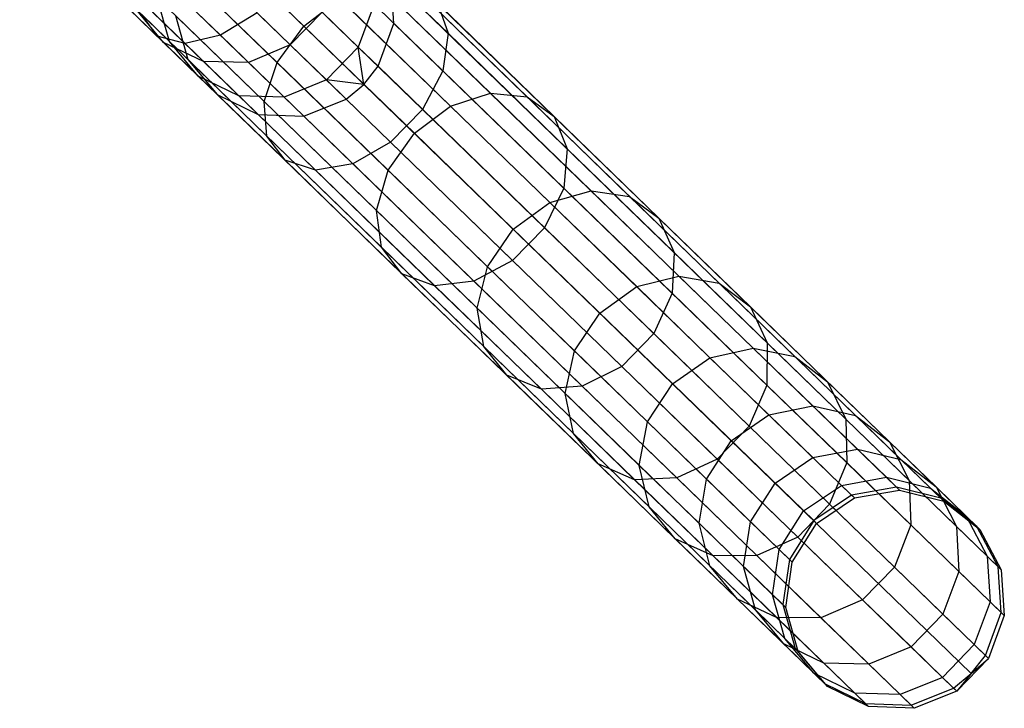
# Model space of a CAD drawing. Extents: x -189 to 189, y -189 to 189.
# Tile 342 of 591: x 127 to 136, y -132 to -126. Entities that reach past the tile are written whole.
import ezdxf

# ---------------------------------------------------------------- set-up
doc = ezdxf.new("R2010")
doc.units = 0
doc.header["$LTSCALE"] = 25.4
doc.layers.get('0').update_dxf_attribs({"linetype": 'CONTINUOUS'})

# ---------------------------------------------------------------- blocks, each defined once
blk = doc.blocks.new('CAMELEON-KENAI-C-12244_STL')
at = {"color": 0}
for p, q in [((127.3693, -124.8604, -11.9804), (128.6195, -126.0728, -13.0818)), ((127.3693, -124.8604, -11.9804), (128.6195, -126.0728, -13.0818)), ((127.9005, -124.809, -11.3664), (129.1946, -126.0638, -12.5065)), ((127.9005, -124.809, -11.3664), (129.1946, -126.0638, -12.5065)), ((134.9339, -130.2437, -30.8314), (129.4118, -124.8891, -140.8314)), ((134.9339, -130.2437, -30.8314), (129.4118, -124.8891, -140.8314)), ((135.3431, -130.172, -30.8485), (129.821, -124.8173, -140.8484)), ((135.3431, -130.172, -30.8485), (129.821, -124.8173, -140.8484)), ((127.598, -124.9032, -11.6357), (128.8728, -126.1394, -12.7588)), ((127.598, -124.9032, -11.6357), (128.8728, -126.1394, -12.7588)), ((129.953, -125.9805, -15.1878), (128.8542, -124.915, -13.9838)), ((129.953, -125.9805, -15.1878), (128.8542, -124.915, -13.9838)), ((130.0786, -124.8959, -12.7588), (131.2642, -126.0456, -14.0578)), ((130.0786, -124.8959, -12.7588), (131.2642, -126.0456, -14.0578)), ((135.7458, -130.2728, -30.8736), (130.2236, -124.9181, -140.8736)), ((135.7458, -130.2728, -30.8736), (130.2236, -124.9181, -140.8736)), ((134.5889, -130.4757, -30.8254), (129.0667, -125.1211, -140.8254)), ((134.5889, -130.4757, -30.8254), (129.0667, -125.1211, -140.8254)), ((128.6069, -125.2417, -13.9132), (129.7107, -126.3121, -15.1226)), ((128.6069, -125.2417, -13.9132), (129.7107, -126.3121, -15.1226)), ((130.0129, -125.2198, -12.5065), (131.2164, -126.3868, -13.8251)), ((130.0129, -125.2198, -12.5065), (131.2164, -126.3868, -13.8251)), ((136.0722, -130.5287, -30.9024), (130.55, -125.1741, -140.9024)), ((136.0722, -130.5287, -30.9024), (130.55, -125.1741, -140.9024)), ((134.3676, -130.8277, -30.8314), (128.8455, -125.4731, -140.8314)), ((134.3676, -130.8277, -30.8314), (128.8455, -125.4731, -140.8314)), ((128.474, -125.5815, -13.7136), (129.5919, -126.6655, -14.9385)), ((128.474, -125.5815, -13.7136), (129.5919, -126.6655, -14.9385)), ((129.8185, -125.5605, -12.3684), (131.0318, -126.737, -13.6976)), ((129.8185, -125.5605, -12.3684), (131.0318, -126.737, -13.6976)), ((130.6266, -125.5985, -14.9385), (131.6487, -126.5896, -16.3164)), ((130.6266, -125.5985, -14.9385), (131.6487, -126.5896, -16.3164)), ((136.266, -130.8956, -30.93), (130.7438, -125.541, -140.93)), ((130.7714, -125.9553, -140.9516), (130.7438, -125.541, -140.93)), ((136.266, -130.8956, -30.93), (130.7438, -125.541, -140.93)), ((130.7714, -125.9553, -140.9516), (130.7438, -125.541, -140.93)), ((128.6779, -126.1293, -144.8614), (128.2238, -125.689, -146.7703)), ((128.6779, -126.1293, -144.8614), (128.2238, -125.689, -146.7703)), ((129.8299, -126.1507, -145.0944), (129.3561, -125.6913, -147.0862)), ((129.8299, -126.1507, -145.0944), (129.3561, -125.6913, -147.0862)), ((130.9414, -125.6141, -14.6672), (131.9825, -126.6237, -16.0708)), ((130.9414, -125.6141, -14.6672), (131.9825, -126.6237, -16.0708)), ((128.7304, -126.1198, -142.829), (128.6204, -125.7234, -142.7681)), ((128.7304, -126.1198, -142.829), (128.6204, -125.7234, -142.7681)), ((129.953, -125.9805, -15.1878), (130.277, -125.7281, -15.1226)), ((129.953, -125.9805, -15.1878), (130.277, -125.7281, -15.1226)), ((130.277, -125.7281, -15.1226), (131.2862, -126.7067, -16.4831)), ((130.277, -125.7281, -15.1226), (131.2862, -126.7067, -16.4831)), ((130.5928, -125.7821, -143.018), (130.448, -126.1709, -143.0466)), ((130.5928, -125.7821, -143.018), (130.448, -126.1709, -143.0466)), ((130.7714, -125.9553, -140.9516), (130.5928, -125.7821, -143.018)), ((130.7714, -125.9553, -140.9516), (130.5928, -125.7821, -143.018)), ((131.1669, -125.7722, -14.3557), (132.2299, -126.803, -15.7887)), ((131.1669, -125.7722, -14.3557), (132.2299, -126.803, -15.7887)), ((131.1669, -125.7722, -14.3557), (131.2642, -126.0456, -14.0578)), ((131.1669, -125.7722, -14.3557), (131.2642, -126.0456, -14.0578)), ((128.6779, -126.1293, -144.8614), (128.422, -125.8207, -144.7511)), ((128.7304, -126.1198, -142.829), (128.422, -125.8207, -144.7511)), ((128.6779, -126.1293, -144.8614), (128.422, -125.8207, -144.7511)), ((128.7304, -126.1198, -142.829), (128.422, -125.8207, -144.7511)), ((129.041, -126.3024, -144.9669), (128.5779, -125.8534, -146.9133)), ((129.041, -126.3024, -144.9669), (128.5779, -125.8534, -146.9133)), ((129.4485, -126.31, -145.0493), (128.9784, -125.8542, -147.0251)), ((129.4485, -126.31, -145.0493), (128.9784, -125.8542, -147.0251)), ((129.5291, -125.859, -12.3684), (129.1946, -126.0638, -12.5065)), ((129.5291, -125.859, -12.3684), (129.1946, -126.0638, -12.5065)), ((129.5291, -125.859, -12.3684), (130.7423, -127.0355, -13.6976)), ((129.5291, -125.859, -12.3684), (130.7423, -127.0355, -13.6976)), ((130.1194, -125.8522, -145.0944), (129.8299, -126.1507, -145.0944)), ((130.1194, -125.8522, -145.0944), (129.8299, -126.1507, -145.0944)), ((130.448, -126.1709, -143.0466), (130.1194, -125.8522, -145.0944)), ((130.448, -126.1709, -143.0466), (130.1194, -125.8522, -145.0944)), ((128.6195, -126.0728, -13.0818), (128.4784, -125.8754, -13.4195)), ((128.4784, -125.8754, -13.4195), (129.6172, -126.9797, -14.6672)), ((128.4784, -125.8754, -13.4195), (129.6172, -126.9797, -14.6672)), ((128.6195, -126.0728, -13.0818), (128.4784, -125.8754, -13.4195)), ((134.3085, -131.239, -30.8485), (128.7863, -125.8844, -140.8484)), ((128.7863, -125.8844, -140.8484), (128.8995, -126.2837, -140.8736)), ((134.3085, -131.239, -30.8485), (128.7863, -125.8844, -140.8484)), ((128.7863, -125.8844, -140.8484), (128.8995, -126.2837, -140.8736)), ((130.6281, -126.3455, -140.9634), (130.7714, -125.9553, -140.9516)), ((130.6281, -126.3455, -140.9634), (130.7714, -125.9553, -140.9516)), ((136.2936, -131.31, -30.9516), (130.7714, -125.9553, -140.9516)), ((136.2936, -131.31, -30.9516), (130.7714, -125.9553, -140.9516)), ((129.7107, -126.3121, -15.1226), (129.953, -125.9805, -15.1878)), ((129.7107, -126.3121, -15.1226), (129.953, -125.9805, -15.1878)), ((130.9576, -126.9547, -16.542), (129.953, -125.9805, -15.1878)), ((130.9576, -126.9547, -16.542), (129.953, -125.9805, -15.1878)), ((131.2642, -126.0456, -14.0578), (131.2164, -126.3868, -13.8251)), ((131.2642, -126.0456, -14.0578), (131.2164, -126.3868, -13.8251)), ((131.2642, -126.0456, -14.0578), (132.3481, -127.0966, -15.519)), ((131.2642, -126.0456, -14.0578), (132.3481, -127.0966, -15.519)), ((128.8728, -126.1394, -12.7588), (128.6195, -126.0728, -13.0818)), ((128.6195, -126.0728, -13.0818), (129.7822, -127.2002, -14.3557)), ((128.6195, -126.0728, -13.0818), (129.7822, -127.2002, -14.3557)), ((128.8728, -126.1394, -12.7588), (128.6195, -126.0728, -13.0818)), ((129.041, -126.3024, -144.9669), (128.6779, -126.1293, -144.8614)), ((128.9928, -126.4347, -142.8989), (128.6779, -126.1293, -144.8614)), ((129.041, -126.3024, -144.9669), (128.6779, -126.1293, -144.8614)), ((128.9928, -126.4347, -142.8989), (128.6779, -126.1293, -144.8614)), ((128.9928, -126.4347, -142.8989), (128.7304, -126.1198, -142.829)), ((128.8995, -126.2837, -140.8736), (128.7304, -126.1198, -142.829)), ((128.9928, -126.4347, -142.8989), (128.7304, -126.1198, -142.829)), ((128.8995, -126.2837, -140.8736), (128.7304, -126.1198, -142.829)), ((129.1946, -126.0638, -12.5065), (128.8728, -126.1394, -12.7588)), ((129.1946, -126.0638, -12.5065), (128.8728, -126.1394, -12.7588)), ((128.8728, -126.1394, -12.7588), (130.0584, -127.289, -14.0578)), ((128.8728, -126.1394, -12.7588), (130.0584, -127.289, -14.0578)), ((129.1946, -126.0638, -12.5065), (130.398, -127.2308, -13.8251)), ((129.1946, -126.0638, -12.5065), (130.398, -127.2308, -13.8251)), ((129.8299, -126.1507, -145.0944), (129.4485, -126.31, -145.0493)), ((129.8299, -126.1507, -145.0944), (129.4485, -126.31, -145.0493)), ((130.1585, -126.4694, -143.0466), (129.8299, -126.1507, -145.0944)), ((130.1585, -126.4694, -143.0466), (129.8299, -126.1507, -145.0944)), ((130.448, -126.1709, -143.0466), (130.1585, -126.4694, -143.0466)), ((130.448, -126.1709, -143.0466), (130.1585, -126.4694, -143.0466)), ((130.6281, -126.3455, -140.9634), (130.448, -126.1709, -143.0466)), ((130.6281, -126.3455, -140.9634), (130.448, -126.1709, -143.0466)), ((130.499, -126.5099, -140.9649), (130.448, -126.1709, -143.0466)), ((130.499, -126.5099, -140.9649), (130.448, -126.1709, -143.0466)), ((134.4216, -131.6383, -30.8736), (128.8995, -126.2837, -140.8736)), ((128.8995, -126.2837, -140.8736), (129.1654, -126.6021, -140.9024)), ((134.4216, -131.6383, -30.8736), (128.8995, -126.2837, -140.8736)), ((128.8995, -126.2837, -140.8736), (129.1654, -126.6021, -140.9024)), ((129.4485, -126.31, -145.0493), (129.041, -126.3024, -144.9669)), ((129.3621, -126.6138, -142.9658), (129.041, -126.3024, -144.9669)), ((129.4485, -126.31, -145.0493), (129.041, -126.3024, -144.9669)), ((129.3621, -126.6138, -142.9658), (129.041, -126.3024, -144.9669)), ((129.7744, -126.6261, -143.018), (129.4485, -126.31, -145.0493)), ((129.7744, -126.6261, -143.018), (129.4485, -126.31, -145.0493)), ((129.5919, -126.6655, -14.9385), (129.7107, -126.3121, -15.1226)), ((129.5919, -126.6655, -14.9385), (129.7107, -126.3121, -15.1226)), ((129.7107, -126.3121, -15.1226), (130.7199, -127.2907, -16.4831)), ((129.7107, -126.3121, -15.1226), (130.7199, -127.2907, -16.4831)), ((130.499, -126.5099, -140.9649), (130.6281, -126.3455, -140.9634)), ((130.499, -126.5099, -140.9649), (130.6281, -126.3455, -140.9634)), ((136.1503, -131.7001, -30.9634), (130.6281, -126.3455, -140.9634)), ((136.1503, -131.7001, -30.9634), (130.6281, -126.3455, -140.9634)), ((131.2164, -126.3868, -13.8251), (131.0318, -126.737, -13.6976)), ((131.2164, -126.3868, -13.8251), (131.0318, -126.737, -13.6976)), ((131.2164, -126.3868, -13.8251), (132.3167, -127.4537, -15.3083)), ((131.2164, -126.3868, -13.8251), (132.3167, -127.4537, -15.3083)), ((129.3621, -126.6138, -142.9658), (128.9928, -126.4347, -142.8989)), ((129.1654, -126.6021, -140.9024), (128.9928, -126.4347, -142.8989)), ((129.3621, -126.6138, -142.9658), (128.9928, -126.4347, -142.8989)), ((129.1654, -126.6021, -140.9024), (128.9928, -126.4347, -142.8989)), ((130.1585, -126.4694, -143.0466), (129.7744, -126.6261, -143.018)), ((130.1585, -126.4694, -143.0466), (129.7744, -126.6261, -143.018)), ((130.499, -126.5099, -140.9649), (130.1585, -126.4694, -143.0466)), ((130.499, -126.5099, -140.9649), (130.1585, -126.4694, -143.0466)), ((130.3386, -126.644, -140.9634), (130.1585, -126.4694, -143.0466)), ((130.3386, -126.644, -140.9634), (130.1585, -126.4694, -143.0466)), ((130.3386, -126.644, -140.9634), (130.499, -126.5099, -140.9649)), ((130.3386, -126.644, -140.9634), (130.499, -126.5099, -140.9649)), ((136.0212, -131.8646, -30.9649), (130.499, -126.5099, -140.9649)), ((136.0212, -131.8646, -30.9649), (130.499, -126.5099, -140.9649)), ((131.2862, -126.7067, -16.4831), (131.6487, -126.5896, -16.3164)), ((131.2862, -126.7067, -16.4831), (131.6487, -126.5896, -16.3164)), ((131.6487, -126.5896, -16.3164), (132.5642, -127.4773, -17.8327)), ((131.6487, -126.5896, -16.3164), (132.5642, -127.4773, -17.8327)), ((131.6487, -126.5896, -16.3164), (131.9825, -126.6237, -16.0708)), ((131.6487, -126.5896, -16.3164), (131.9825, -126.6237, -16.0708)), ((134.6875, -131.9567, -30.9024), (129.1654, -126.6021, -140.9024)), ((129.1654, -126.6021, -140.9024), (129.5381, -126.7845, -140.93)), ((134.6875, -131.9567, -30.9024), (129.1654, -126.6021, -140.9024)), ((129.1654, -126.6021, -140.9024), (129.5381, -126.7845, -140.93)), ((129.7744, -126.6261, -143.018), (129.3621, -126.6138, -142.9658)), ((129.5381, -126.7845, -140.93), (129.3621, -126.6138, -142.9658)), ((129.7744, -126.6261, -143.018), (129.3621, -126.6138, -142.9658)), ((129.5381, -126.7845, -140.93), (129.3621, -126.6138, -142.9658)), ((129.6172, -126.9797, -14.6672), (129.5919, -126.6655, -14.9385)), ((129.5919, -126.6655, -14.9385), (130.614, -127.6566, -16.3164)), ((129.5919, -126.6655, -14.9385), (130.614, -127.6566, -16.3164)), ((129.6172, -126.9797, -14.6672), (129.5919, -126.6655, -14.9385)), ((129.9531, -126.7993, -140.9516), (129.7744, -126.6261, -143.018)), ((129.9531, -126.7993, -140.9516), (129.7744, -126.6261, -143.018)), ((129.9531, -126.7993, -140.9516), (130.3386, -126.644, -140.9634)), ((129.9531, -126.7993, -140.9516), (130.3386, -126.644, -140.9634)), ((135.8608, -131.9987, -30.9634), (130.3386, -126.644, -140.9634)), ((135.8608, -131.9987, -30.9634), (130.3386, -126.644, -140.9634)), ((131.9825, -126.6237, -16.0708), (132.915, -127.5279, -17.6154)), ((131.9825, -126.6237, -16.0708), (132.915, -127.5279, -17.6154)), ((131.9825, -126.6237, -16.0708), (132.2299, -126.803, -15.7887)), ((131.9825, -126.6237, -16.0708), (132.2299, -126.803, -15.7887)), ((131.0318, -126.737, -13.6976), (130.7423, -127.0355, -13.6976)), ((131.0318, -126.737, -13.6976), (130.7423, -127.0355, -13.6976)), ((130.9576, -126.9547, -16.542), (131.2862, -126.7067, -16.4831)), ((130.9576, -126.9547, -16.542), (131.2862, -126.7067, -16.4831)), ((131.0318, -126.737, -13.6976), (132.141, -127.8125, -15.1929)), ((131.0318, -126.737, -13.6976), (132.141, -127.8125, -15.1929)), ((131.2862, -126.7067, -16.4831), (132.1901, -127.5832, -17.9803)), ((131.2862, -126.7067, -16.4831), (132.1901, -127.5832, -17.9803)), ((135.0602, -132.1391, -30.93), (129.5381, -126.7845, -140.93)), ((129.5381, -126.7845, -140.93), (129.9531, -126.7993, -140.9516)), ((135.0602, -132.1391, -30.93), (129.5381, -126.7845, -140.93)), ((129.5381, -126.7845, -140.93), (129.9531, -126.7993, -140.9516)), ((135.4752, -132.1539, -30.9516), (129.9531, -126.7993, -140.9516)), ((135.4752, -132.1539, -30.9516), (129.9531, -126.7993, -140.9516)), ((132.2299, -126.803, -15.7887), (133.182, -127.7262, -17.3658)), ((132.2299, -126.803, -15.7887), (133.182, -127.7262, -17.3658)), ((132.2299, -126.803, -15.7887), (132.3481, -127.0966, -15.519)), ((132.2299, -126.803, -15.7887), (132.3481, -127.0966, -15.519)), ((129.7822, -127.2002, -14.3557), (129.6172, -126.9797, -14.6672)), ((129.6172, -126.9797, -14.6672), (130.6584, -127.9892, -16.0708)), ((129.6172, -126.9797, -14.6672), (130.6584, -127.9892, -16.0708)), ((129.7822, -127.2002, -14.3557), (129.6172, -126.9797, -14.6672)), ((130.7423, -127.0355, -13.6976), (130.398, -127.2308, -13.8251)), ((130.7423, -127.0355, -13.6976), (130.398, -127.2308, -13.8251)), ((130.7199, -127.2907, -16.4831), (130.9576, -126.9547, -16.542)), ((130.7199, -127.2907, -16.4831), (130.9576, -126.9547, -16.542)), ((130.7423, -127.0355, -13.6976), (131.8515, -128.111, -15.1929)), ((130.7423, -127.0355, -13.6976), (131.8515, -128.111, -15.1929)), ((131.8575, -127.8272, -18.0324), (130.9576, -126.9547, -16.542)), ((131.8575, -127.8272, -18.0324), (130.9576, -126.9547, -16.542)), ((132.3481, -127.0966, -15.519), (132.3167, -127.4537, -15.3083)), ((132.3481, -127.0966, -15.519), (132.3167, -127.4537, -15.3083)), ((132.3481, -127.0966, -15.519), (133.3189, -128.038, -17.1271)), ((132.3481, -127.0966, -15.519), (133.3189, -128.038, -17.1271)), ((130.0584, -127.289, -14.0578), (129.7822, -127.2002, -14.3557)), ((129.7822, -127.2002, -14.3557), (130.8453, -128.231, -15.7887)), ((129.7822, -127.2002, -14.3557), (130.8453, -128.231, -15.7887)), ((130.0584, -127.289, -14.0578), (129.7822, -127.2002, -14.3557)), ((130.398, -127.2308, -13.8251), (130.0584, -127.289, -14.0578)), ((130.398, -127.2308, -13.8251), (130.0584, -127.289, -14.0578)), ((130.0584, -127.289, -14.0578), (131.1423, -128.3401, -15.519)), ((130.0584, -127.289, -14.0578), (131.1423, -128.3401, -15.519)), ((130.398, -127.2308, -13.8251), (131.4983, -128.2976, -15.3083)), ((130.398, -127.2308, -13.8251), (131.4983, -128.2976, -15.3083)), ((130.614, -127.6566, -16.3164), (130.7199, -127.2907, -16.4831)), ((130.614, -127.6566, -16.3164), (130.7199, -127.2907, -16.4831)), ((130.7199, -127.2907, -16.4831), (131.6238, -128.1672, -17.9803)), ((130.7199, -127.2907, -16.4831), (131.6238, -128.1672, -17.9803)), ((132.3167, -127.4537, -15.3083), (132.141, -127.8125, -15.1929)), ((132.3167, -127.4537, -15.3083), (132.141, -127.8125, -15.1929)), ((132.1901, -127.5832, -17.9803), (132.5642, -127.4773, -17.8327)), ((132.1901, -127.5832, -17.9803), (132.5642, -127.4773, -17.8327)), ((132.3167, -127.4537, -15.3083), (133.3021, -128.4093, -16.9406)), ((132.3167, -127.4537, -15.3083), (133.3021, -128.4093, -16.9406)), ((132.5642, -127.4773, -17.8327), (133.3634, -128.2523, -19.4717)), ((132.5642, -127.4773, -17.8327), (133.3634, -128.2523, -19.4717)), ((132.5642, -127.4773, -17.8327), (132.915, -127.5279, -17.6154)), ((132.5642, -127.4773, -17.8327), (132.915, -127.5279, -17.6154)), ((132.915, -127.5279, -17.6154), (133.7292, -128.3174, -19.2848)), ((132.915, -127.5279, -17.6154), (133.7292, -128.3174, -19.2848)), ((132.915, -127.5279, -17.6154), (133.182, -127.7262, -17.3658)), ((132.915, -127.5279, -17.6154), (133.182, -127.7262, -17.3658)), ((130.6584, -127.9892, -16.0708), (130.614, -127.6566, -16.3164)), ((130.614, -127.6566, -16.3164), (131.5295, -128.5443, -17.8327)), ((130.614, -127.6566, -16.3164), (131.5295, -128.5443, -17.8327)), ((130.6584, -127.9892, -16.0708), (130.614, -127.6566, -16.3164)), ((131.8575, -127.8272, -18.0324), (132.1901, -127.5832, -17.9803)), ((131.8575, -127.8272, -18.0324), (132.1901, -127.5832, -17.9803)), ((132.1901, -127.5832, -17.9803), (132.9792, -128.3484, -19.5985)), ((132.1901, -127.5832, -17.9803), (132.9792, -128.3484, -19.5985)), ((133.182, -127.7262, -17.3658), (134.0132, -128.5323, -19.0703)), ((133.182, -127.7262, -17.3658), (134.0132, -128.5323, -19.0703)), ((133.182, -127.7262, -17.3658), (133.3189, -128.038, -17.1271)), ((133.182, -127.7262, -17.3658), (133.3189, -128.038, -17.1271)), ((131.6238, -128.1672, -17.9803), (131.8575, -127.8272, -18.0324)), ((131.6238, -128.1672, -17.9803), (131.8575, -127.8272, -18.0324)), ((132.141, -127.8125, -15.1929), (131.8515, -128.111, -15.1929)), ((132.141, -127.8125, -15.1929), (131.8515, -128.111, -15.1929)), ((132.643, -128.5889, -19.6433), (131.8575, -127.8272, -18.0324)), ((132.643, -128.5889, -19.6433), (131.8575, -127.8272, -18.0324)), ((132.141, -127.8125, -15.1929), (133.1345, -128.7759, -16.8385)), ((132.141, -127.8125, -15.1929), (133.1345, -128.7759, -16.8385)), ((130.8453, -128.231, -15.7887), (130.6584, -127.9892, -16.0708)), ((130.6584, -127.9892, -16.0708), (131.5909, -128.8935, -17.6154)), ((130.6584, -127.9892, -16.0708), (131.5909, -128.8935, -17.6154)), ((130.8453, -128.231, -15.7887), (130.6584, -127.9892, -16.0708)), ((131.8515, -128.111, -15.1929), (131.4983, -128.2976, -15.3083)), ((131.8515, -128.111, -15.1929), (131.4983, -128.2976, -15.3083)), ((131.8515, -128.111, -15.1929), (132.845, -129.0744, -16.8385)), ((131.8515, -128.111, -15.1929), (132.845, -129.0744, -16.8385)), ((133.3189, -128.038, -17.1271), (133.3021, -128.4093, -16.9406)), ((133.3189, -128.038, -17.1271), (133.3021, -128.4093, -16.9406)), ((133.3189, -128.038, -17.1271), (134.1665, -128.8599, -18.8651)), ((133.3189, -128.038, -17.1271), (134.1665, -128.8599, -18.8651)), ((131.5295, -128.5443, -17.8327), (131.6238, -128.1672, -17.9803)), ((131.5295, -128.5443, -17.8327), (131.6238, -128.1672, -17.9803)), ((131.6238, -128.1672, -17.9803), (132.4129, -128.9324, -19.5985)), ((131.6238, -128.1672, -17.9803), (132.4129, -128.9324, -19.5985)), ((131.1423, -128.3401, -15.519), (130.8453, -128.231, -15.7887)), ((130.8453, -128.231, -15.7887), (131.7974, -129.1542, -17.3658)), ((130.8453, -128.231, -15.7887), (131.7974, -129.1542, -17.3658)), ((131.1423, -128.3401, -15.519), (130.8453, -128.231, -15.7887)), ((132.9792, -128.3484, -19.5985), (133.3634, -128.2523, -19.4717)), ((132.9792, -128.3484, -19.5985), (133.3634, -128.2523, -19.4717)), ((133.3634, -128.2523, -19.4717), (134.038, -128.9064, -21.2159)), ((133.3634, -128.2523, -19.4717), (134.038, -128.9064, -21.2159)), ((133.3634, -128.2523, -19.4717), (133.7292, -128.3174, -19.2848)), ((133.3634, -128.2523, -19.4717), (133.7292, -128.3174, -19.2848)), ((131.4983, -128.2976, -15.3083), (131.1423, -128.3401, -15.519)), ((131.4983, -128.2976, -15.3083), (131.1423, -128.3401, -15.519)), ((131.1423, -128.3401, -15.519), (132.1132, -129.2815, -17.1271)), ((131.1423, -128.3401, -15.519), (132.1132, -129.2815, -17.1271)), ((131.4983, -128.2976, -15.3083), (132.4838, -129.2532, -16.9406)), ((131.4983, -128.2976, -15.3083), (132.4838, -129.2532, -16.9406)), ((132.643, -128.5889, -19.6433), (132.9792, -128.3484, -19.5985)), ((132.643, -128.5889, -19.6433), (132.9792, -128.3484, -19.5985)), ((132.9792, -128.3484, -19.5985), (133.6453, -128.9942, -21.3207)), ((132.9792, -128.3484, -19.5985), (133.6453, -128.9942, -21.3207)), ((133.7292, -128.3174, -19.2848), (134.4164, -128.9837, -21.0616)), ((133.7292, -128.3174, -19.2848), (134.4164, -128.9837, -21.0616)), ((133.7292, -128.3174, -19.2848), (134.0132, -128.5323, -19.0703)), ((133.7292, -128.3174, -19.2848), (134.0132, -128.5323, -19.0703)), ((133.3021, -128.4093, -16.9406), (133.1345, -128.7759, -16.8385)), ((133.3021, -128.4093, -16.9406), (133.1345, -128.7759, -16.8385)), ((133.3021, -128.4093, -16.9406), (134.1625, -129.2435, -18.7048)), ((133.3021, -128.4093, -16.9406), (134.1625, -129.2435, -18.7048)), ((131.5909, -128.8935, -17.6154), (131.5295, -128.5443, -17.8327)), ((131.5295, -128.5443, -17.8327), (132.3288, -129.3193, -19.4717)), ((131.5295, -128.5443, -17.8327), (132.3288, -129.3193, -19.4717)), ((131.5909, -128.8935, -17.6154), (131.5295, -128.5443, -17.8327)), ((134.0132, -128.5323, -19.0703), (134.7148, -129.2126, -20.8844)), ((134.0132, -128.5323, -19.0703), (134.7148, -129.2126, -20.8844)), ((134.0132, -128.5323, -19.0703), (134.1665, -128.8599, -18.8651)), ((134.0132, -128.5323, -19.0703), (134.1665, -128.8599, -18.8651)), ((132.4129, -128.9324, -19.5985), (132.643, -128.5889, -19.6433)), ((132.4129, -128.9324, -19.5985), (132.643, -128.5889, -19.6433)), ((133.3061, -129.2319, -21.3577), (132.643, -128.5889, -19.6433)), ((133.3061, -129.2319, -21.3577), (132.643, -128.5889, -19.6433)), ((133.1345, -128.7759, -16.8385), (132.845, -129.0744, -16.8385)), ((133.1345, -128.7759, -16.8385), (132.845, -129.0744, -16.8385)), ((133.1345, -128.7759, -16.8385), (134.0018, -129.6169, -18.6171)), ((133.1345, -128.7759, -16.8385), (134.0018, -129.6169, -18.6171)), ((131.7974, -129.1542, -17.3658), (131.5909, -128.8935, -17.6154)), ((131.5909, -128.8935, -17.6154), (132.405, -129.6829, -19.2848)), ((131.5909, -128.8935, -17.6154), (132.405, -129.6829, -19.2848)), ((131.7974, -129.1542, -17.3658), (131.5909, -128.8935, -17.6154)), ((133.6453, -128.9942, -21.3207), (134.038, -128.9064, -21.2159)), ((133.6453, -128.9942, -21.3207), (134.038, -128.9064, -21.2159)), ((134.038, -128.9064, -21.2159), (134.5809, -129.4329, -23.0472)), ((134.038, -128.9064, -21.2159), (134.5809, -129.4329, -23.0472)), ((134.038, -128.9064, -21.2159), (134.4164, -128.9837, -21.0616)), ((134.038, -128.9064, -21.2159), (134.4164, -128.9837, -21.0616)), ((134.1665, -128.8599, -18.8651), (134.1625, -129.2435, -18.7048)), ((134.1665, -128.8599, -18.8651), (134.1625, -129.2435, -18.7048)), ((134.1665, -128.8599, -18.8651), (134.8819, -129.5536, -20.7149)), ((134.1665, -128.8599, -18.8651), (134.8819, -129.5536, -20.7149)), ((132.3288, -129.3193, -19.4717), (132.4129, -128.9324, -19.5985)), ((132.3288, -129.3193, -19.4717), (132.4129, -128.9324, -19.5985)), ((132.4129, -128.9324, -19.5985), (133.079, -129.5782, -21.3207)), ((132.4129, -128.9324, -19.5985), (133.079, -129.5782, -21.3207)), ((133.3061, -129.2319, -21.3577), (133.6453, -128.9942, -21.3207)), ((133.3061, -129.2319, -21.3577), (133.6453, -128.9942, -21.3207)), ((133.6453, -128.9942, -21.3207), (134.1813, -129.514, -23.1288)), ((133.6453, -128.9942, -21.3207), (134.1813, -129.514, -23.1288)), ((134.4164, -128.9837, -21.0616), (134.9694, -129.5199, -22.927)), ((134.4164, -128.9837, -21.0616), (134.9694, -129.5199, -22.927)), ((134.4164, -128.9837, -21.0616), (134.7148, -129.2126, -20.8844)), ((134.4164, -128.9837, -21.0616), (134.7148, -129.2126, -20.8844)), ((132.845, -129.0744, -16.8385), (132.4838, -129.2532, -16.9406)), ((132.845, -129.0744, -16.8385), (132.4838, -129.2532, -16.9406)), ((132.845, -129.0744, -16.8385), (133.7124, -129.9154, -18.6171)), ((132.845, -129.0744, -16.8385), (133.7124, -129.9154, -18.6171)), ((132.1132, -129.2815, -17.1271), (131.7974, -129.1542, -17.3658)), ((131.7974, -129.1542, -17.3658), (132.6286, -129.9602, -19.0703)), ((131.7974, -129.1542, -17.3658), (132.6286, -129.9602, -19.0703)), ((132.1132, -129.2815, -17.1271), (131.7974, -129.1542, -17.3658)), ((132.4838, -129.2532, -16.9406), (132.1132, -129.2815, -17.1271)), ((132.4838, -129.2532, -16.9406), (132.1132, -129.2815, -17.1271)), ((132.4838, -129.2532, -16.9406), (133.3441, -130.0875, -18.7048)), ((132.4838, -129.2532, -16.9406), (133.3441, -130.0875, -18.7048)), ((133.079, -129.5782, -21.3207), (133.3061, -129.2319, -21.3577)), ((133.079, -129.5782, -21.3207), (133.3061, -129.2319, -21.3577)), ((133.8397, -129.7493, -23.1577), (133.3061, -129.2319, -21.3577)), ((133.8397, -129.7493, -23.1577), (133.3061, -129.2319, -21.3577)), ((134.1625, -129.2435, -18.7048), (134.0018, -129.6169, -18.6171)), ((134.1625, -129.2435, -18.7048), (134.0018, -129.6169, -18.6171)), ((134.1625, -129.2435, -18.7048), (134.8887, -129.9477, -20.5825)), ((134.1625, -129.2435, -18.7048), (134.8887, -129.9477, -20.5825)), ((134.7148, -129.2126, -20.8844), (135.2795, -129.7601, -22.789)), ((134.7148, -129.2126, -20.8844), (135.2795, -129.7601, -22.789)), ((134.7148, -129.2126, -20.8844), (134.8819, -129.5536, -20.7149)), ((134.7148, -129.2126, -20.8844), (134.8819, -129.5536, -20.7149)), ((132.1132, -129.2815, -17.1271), (132.9608, -130.1033, -18.8651)), ((132.1132, -129.2815, -17.1271), (132.9608, -130.1033, -18.8651)), ((132.405, -129.6829, -19.2848), (132.3288, -129.3193, -19.4717)), ((132.3288, -129.3193, -19.4717), (133.0034, -129.9735, -21.2159)), ((132.3288, -129.3193, -19.4717), (133.0034, -129.9735, -21.2159)), ((132.405, -129.6829, -19.2848), (132.3288, -129.3193, -19.4717)), ((134.1813, -129.514, -23.1288), (134.5809, -129.4329, -23.0472)), ((134.1813, -129.514, -23.1288), (134.5809, -129.4329, -23.0472)), ((134.5809, -129.4329, -23.0472), (134.9864, -129.826, -24.9463)), ((134.5809, -129.4329, -23.0472), (134.9864, -129.826, -24.9463)), ((134.5809, -129.4329, -23.0472), (134.9694, -129.5199, -22.927)), ((134.5809, -129.4329, -23.0472), (134.9694, -129.5199, -22.927)), ((133.8397, -129.7493, -23.1577), (134.1813, -129.514, -23.1288)), ((133.8397, -129.7493, -23.1577), (134.1813, -129.514, -23.1288)), ((134.1813, -129.514, -23.1288), (134.5817, -129.9022, -25.0039)), ((134.1813, -129.514, -23.1288), (134.5817, -129.9022, -25.0039)), ((134.9694, -129.5199, -22.927), (135.3824, -129.9204, -24.8615)), ((134.9694, -129.5199, -22.927), (135.3824, -129.9204, -24.8615)), ((134.9694, -129.5199, -22.927), (135.2795, -129.7601, -22.789)), ((134.9694, -129.5199, -22.927), (135.2795, -129.7601, -22.789)), ((133.0034, -129.9735, -21.2159), (133.079, -129.5782, -21.3207)), ((133.0034, -129.9735, -21.2159), (133.079, -129.5782, -21.3207)), ((133.079, -129.5782, -21.3207), (133.6151, -130.098, -23.1288)), ((133.079, -129.5782, -21.3207), (133.6151, -130.098, -23.1288)), ((134.0018, -129.6169, -18.6171), (133.7124, -129.9154, -18.6171)), ((134.0018, -129.6169, -18.6171), (133.7124, -129.9154, -18.6171)), ((134.0018, -129.6169, -18.6171), (134.7339, -130.3268, -20.51)), ((134.0018, -129.6169, -18.6171), (134.7339, -130.3268, -20.51)), ((134.8819, -129.5536, -20.7149), (135.4576, -130.1118, -22.657)), ((134.8819, -129.5536, -20.7149), (135.4576, -130.1118, -22.657)), ((134.8819, -129.5536, -20.7149), (134.8887, -129.9477, -20.5825)), ((134.8819, -129.5536, -20.7149), (134.8887, -129.9477, -20.5825)), ((132.6286, -129.9602, -19.0703), (132.405, -129.6829, -19.2848)), ((132.405, -129.6829, -19.2848), (133.0922, -130.3492, -21.0616)), ((132.405, -129.6829, -19.2848), (133.0922, -130.3492, -21.0616)), ((132.6286, -129.9602, -19.0703), (132.405, -129.6829, -19.2848)), ((133.6151, -130.098, -23.1288), (133.8397, -129.7493, -23.1577)), ((133.6151, -130.098, -23.1288), (133.8397, -129.7493, -23.1577)), ((134.2382, -130.1357, -25.0242), (133.8397, -129.7493, -23.1577)), ((134.2382, -130.1357, -25.0242), (133.8397, -129.7493, -23.1577)), ((135.2795, -129.7601, -22.789), (135.7012, -130.169, -24.7641)), ((135.2795, -129.7601, -22.789), (135.7012, -130.169, -24.7641)), ((135.2795, -129.7601, -22.789), (135.4576, -130.1118, -22.657)), ((135.2795, -129.7601, -22.789), (135.4576, -130.1118, -22.657)), ((134.2382, -130.1357, -25.0242), (134.5817, -129.9022, -25.0039)), ((134.2382, -130.1357, -25.0242), (134.5817, -129.9022, -25.0039)), ((134.5817, -129.9022, -25.0039), (134.9864, -129.826, -24.9463)), ((134.5817, -129.9022, -25.0039), (134.9864, -129.826, -24.9463)), ((134.5817, -129.9022, -25.0039), (134.8421, -130.1547, -26.9262)), ((134.5817, -129.9022, -25.0039), (134.8421, -130.1547, -26.9262)), ((134.9864, -129.826, -24.9463), (135.2502, -130.0818, -26.8932)), ((134.9864, -129.826, -24.9463), (135.2502, -130.0818, -26.8932)), ((134.9864, -129.826, -24.9463), (135.3824, -129.9204, -24.8615)), ((134.9864, -129.826, -24.9463), (135.3824, -129.9204, -24.8615)), ((132.9608, -130.1033, -18.8651), (132.6286, -129.9602, -19.0703)), ((132.6286, -129.9602, -19.0703), (133.3302, -130.6405, -20.8844)), ((132.6286, -129.9602, -19.0703), (133.3302, -130.6405, -20.8844)), ((132.9608, -130.1033, -18.8651), (132.6286, -129.9602, -19.0703)), ((133.0922, -130.3492, -21.0616), (133.0034, -129.9735, -21.2159)), ((133.0034, -129.9735, -21.2159), (133.5463, -130.4999, -23.0472)), ((133.0034, -129.9735, -21.2159), (133.5463, -130.4999, -23.0472)), ((133.0922, -130.3492, -21.0616), (133.0034, -129.9735, -21.2159)), ((133.7124, -129.9154, -18.6171), (133.3441, -130.0875, -18.7048)), ((133.7124, -129.9154, -18.6171), (133.3441, -130.0875, -18.7048)), ((133.7124, -129.9154, -18.6171), (134.4445, -130.6253, -20.51)), ((133.7124, -129.9154, -18.6171), (134.4445, -130.6253, -20.51)), ((134.8887, -129.9477, -20.5825), (134.7339, -130.3268, -20.51)), ((134.8887, -129.9477, -20.5825), (134.7339, -130.3268, -20.51)), ((134.8887, -129.9477, -20.5825), (135.4731, -130.5144, -22.5538)), ((134.8887, -129.9477, -20.5825), (135.4731, -130.5144, -22.5538)), ((135.3824, -129.9204, -24.8615), (135.6511, -130.181, -26.8446)), ((135.3824, -129.9204, -24.8615), (135.6511, -130.181, -26.8446)), ((135.3824, -129.9204, -24.8615), (135.7012, -130.169, -24.7641)), ((135.3824, -129.9204, -24.8615), (135.7012, -130.169, -24.7641)), ((134.8421, -130.1547, -26.9262), (135.2502, -130.0818, -26.8932)), ((134.8421, -130.1547, -26.9262), (135.2502, -130.0818, -26.8932)), ((135.2502, -130.0818, -26.8932), (135.3695, -130.1975, -28.8675)), ((135.2502, -130.0818, -26.8932), (135.3695, -130.1975, -28.8675)), ((135.2502, -130.0818, -26.8932), (135.6511, -130.181, -26.8446)), ((135.2502, -130.0818, -26.8932), (135.6511, -130.181, -26.8446)), ((133.3441, -130.0875, -18.7048), (132.9608, -130.1033, -18.8651)), ((133.3441, -130.0875, -18.7048), (132.9608, -130.1033, -18.8651)), ((132.9608, -130.1033, -18.8651), (133.6762, -130.797, -20.7149)), ((132.9608, -130.1033, -18.8651), (133.6762, -130.797, -20.7149)), ((133.3441, -130.0875, -18.7048), (134.0703, -130.7917, -20.5825)), ((133.3441, -130.0875, -18.7048), (134.0703, -130.7917, -20.5825)), ((133.5463, -130.4999, -23.0472), (133.6151, -130.098, -23.1288)), ((133.5463, -130.4999, -23.0472), (133.6151, -130.098, -23.1288)), ((133.6151, -130.098, -23.1288), (134.0154, -130.4862, -25.0039)), ((133.6151, -130.098, -23.1288), (134.0154, -130.4862, -25.0039)), ((134.0154, -130.4862, -25.0039), (134.2382, -130.1357, -25.0242)), ((134.0154, -130.4862, -25.0039), (134.2382, -130.1357, -25.0242)), ((134.4975, -130.3871, -26.9378), (134.2382, -130.1357, -25.0242)), ((134.4975, -130.3871, -26.9378), (134.2382, -130.1357, -25.0242)), ((134.4975, -130.3871, -26.9378), (134.8421, -130.1547, -26.9262)), ((134.4975, -130.3871, -26.9378), (134.8421, -130.1547, -26.9262)), ((134.8421, -130.1547, -26.9262), (134.9599, -130.269, -28.8755)), ((134.8421, -130.1547, -26.9262), (134.9599, -130.269, -28.8755)), ((135.4576, -130.1118, -22.657), (135.8876, -130.5288, -24.6709)), ((135.4576, -130.1118, -22.657), (135.8876, -130.5288, -24.6709)), ((135.4576, -130.1118, -22.657), (135.4731, -130.5144, -22.5538)), ((135.4576, -130.1118, -22.657), (135.4731, -130.5144, -22.5538)), ((135.7012, -130.169, -24.7641), (135.9755, -130.435, -26.7889)), ((135.7012, -130.169, -24.7641), (135.9755, -130.435, -26.7889)), ((135.7012, -130.169, -24.7641), (135.8876, -130.5288, -24.6709)), ((135.7012, -130.169, -24.7641), (135.8876, -130.5288, -24.6709)), ((134.9339, -130.2437, -30.8314), (134.5889, -130.4757, -30.8254)), ((134.9339, -130.2437, -30.8314), (134.5889, -130.4757, -30.8254)), ((135.3431, -130.172, -30.8485), (134.9339, -130.2437, -30.8314)), ((135.3431, -130.172, -30.8485), (134.9339, -130.2437, -30.8314)), ((134.9339, -130.2437, -30.8314), (134.9599, -130.269, -28.8755)), ((134.9339, -130.2437, -30.8314), (134.9599, -130.269, -28.8755)), ((134.9599, -130.269, -28.8755), (135.3695, -130.1975, -28.8675)), ((134.9599, -130.269, -28.8755), (135.3695, -130.1975, -28.8675)), ((135.7458, -130.2728, -30.8736), (135.3431, -130.172, -30.8485)), ((135.3431, -130.172, -30.8485), (135.3695, -130.1975, -28.8675)), ((135.3431, -130.172, -30.8485), (135.3695, -130.1975, -28.8675)), ((135.7458, -130.2728, -30.8736), (135.3431, -130.172, -30.8485)), ((135.3695, -130.1975, -28.8675), (135.7726, -130.2988, -28.8557)), ((135.3695, -130.1975, -28.8675), (135.7726, -130.2988, -28.8557)), ((135.6511, -130.181, -26.8446), (135.7726, -130.2988, -28.8557)), ((135.6511, -130.181, -26.8446), (135.7726, -130.2988, -28.8557)), ((135.6511, -130.181, -26.8446), (135.9755, -130.435, -26.7889)), ((135.6511, -130.181, -26.8446), (135.9755, -130.435, -26.7889)), ((133.3302, -130.6405, -20.8844), (133.0922, -130.3492, -21.0616)), ((133.0922, -130.3492, -21.0616), (133.6452, -130.8855, -22.927)), ((133.0922, -130.3492, -21.0616), (133.6452, -130.8855, -22.927)), ((133.3302, -130.6405, -20.8844), (133.0922, -130.3492, -21.0616)), ((134.7339, -130.3268, -20.51), (134.4445, -130.6253, -20.51)), ((134.7339, -130.3268, -20.51), (134.4445, -130.6253, -20.51)), ((134.6148, -130.5008, -28.8783), (134.9599, -130.269, -28.8755)), ((134.6148, -130.5008, -28.8783), (134.9599, -130.269, -28.8755)), ((134.7339, -130.3268, -20.51), (135.3231, -130.8981, -22.4974)), ((134.7339, -130.3268, -20.51), (135.3231, -130.8981, -22.4974)), ((136.0722, -130.5287, -30.9024), (135.7458, -130.2728, -30.8736)), ((135.7458, -130.2728, -30.8736), (135.7726, -130.2988, -28.8557)), ((135.7458, -130.2728, -30.8736), (135.7726, -130.2988, -28.8557)), ((136.0722, -130.5287, -30.9024), (135.7458, -130.2728, -30.8736)), ((135.7726, -130.2988, -28.8557), (136.0996, -130.5553, -28.8422)), ((135.7726, -130.2988, -28.8557), (136.0996, -130.5553, -28.8422)), ((134.2758, -130.7387, -26.9262), (134.4975, -130.3871, -26.9378)), ((134.2758, -130.7387, -26.9262), (134.4975, -130.3871, -26.9378)), ((134.6148, -130.5008, -28.8783), (134.4975, -130.3871, -26.9378)), ((134.6148, -130.5008, -28.8783), (134.4975, -130.3871, -26.9378)), ((135.9755, -130.435, -26.7889), (136.0996, -130.5553, -28.8422)), ((135.9755, -130.435, -26.7889), (136.0996, -130.5553, -28.8422)), ((135.9755, -130.435, -26.7889), (136.1674, -130.8, -26.7356)), ((135.9755, -130.435, -26.7889), (136.1674, -130.8, -26.7356)), ((133.6452, -130.8855, -22.927), (133.5463, -130.4999, -23.0472)), ((133.5463, -130.4999, -23.0472), (133.9517, -130.8931, -24.9463)), ((133.5463, -130.4999, -23.0472), (133.9517, -130.8931, -24.9463)), ((133.6452, -130.8855, -22.927), (133.5463, -130.4999, -23.0472)), ((133.9517, -130.8931, -24.9463), (134.0154, -130.4862, -25.0039)), ((133.9517, -130.8931, -24.9463), (134.0154, -130.4862, -25.0039)), ((134.0154, -130.4862, -25.0039), (134.2758, -130.7387, -26.9262)), ((134.0154, -130.4862, -25.0039), (134.2758, -130.7387, -26.9262)), ((134.5889, -130.4757, -30.8254), (134.3676, -130.8277, -30.8314)), ((134.5889, -130.4757, -30.8254), (134.3676, -130.8277, -30.8314)), ((134.3937, -130.853, -28.8755), (134.6148, -130.5008, -28.8783)), ((134.3937, -130.853, -28.8755), (134.6148, -130.5008, -28.8783)), ((134.5889, -130.4757, -30.8254), (134.6148, -130.5008, -28.8783)), ((134.5889, -130.4757, -30.8254), (134.6148, -130.5008, -28.8783)), ((135.4731, -130.5144, -22.5538), (135.3231, -130.8981, -22.4974)), ((135.4731, -130.5144, -22.5538), (135.3231, -130.8981, -22.4974)), ((135.4731, -130.5144, -22.5538), (135.9095, -130.9376, -24.5981)), ((135.4731, -130.5144, -22.5538), (135.9095, -130.9376, -24.5981)), ((135.8876, -130.5288, -24.6709), (136.1674, -130.8, -26.7356)), ((135.8876, -130.5288, -24.6709), (136.1674, -130.8, -26.7356)), ((135.8876, -130.5288, -24.6709), (135.9095, -130.9376, -24.5981)), ((135.8876, -130.5288, -24.6709), (135.9095, -130.9376, -24.5981)), ((136.266, -130.8956, -30.93), (136.0722, -130.5287, -30.9024)), ((136.0722, -130.5287, -30.9024), (136.0996, -130.5553, -28.8422)), ((136.0722, -130.5287, -30.9024), (136.0996, -130.5553, -28.8422)), ((136.266, -130.8956, -30.93), (136.0722, -130.5287, -30.9024)), ((136.0996, -130.5553, -28.8422), (136.2939, -130.9227, -28.8293)), ((136.0996, -130.5553, -28.8422), (136.2939, -130.9227, -28.8293)), ((133.6762, -130.797, -20.7149), (133.3302, -130.6405, -20.8844)), ((133.3302, -130.6405, -20.8844), (133.8948, -131.188, -22.789)), ((133.3302, -130.6405, -20.8844), (133.8948, -131.188, -22.789)), ((133.6762, -130.797, -20.7149), (133.3302, -130.6405, -20.8844)), ((134.4445, -130.6253, -20.51), (134.0703, -130.7917, -20.5825)), ((134.4445, -130.6253, -20.51), (134.0703, -130.7917, -20.5825)), ((134.4445, -130.6253, -20.51), (135.0336, -131.1966, -22.4974)), ((134.4445, -130.6253, -20.51), (135.0336, -131.1966, -22.4974)), ((134.0703, -130.7917, -20.5825), (133.6762, -130.797, -20.7149)), ((134.0703, -130.7917, -20.5825), (133.6762, -130.797, -20.7149)), ((133.6762, -130.797, -20.7149), (134.2519, -131.3553, -22.657)), ((133.6762, -130.797, -20.7149), (134.2519, -131.3553, -22.657)), ((134.0703, -130.7917, -20.5825), (134.6547, -131.3583, -22.5538)), ((134.0703, -130.7917, -20.5825), (134.6547, -131.3583, -22.5538)), ((134.2155, -131.1488, -26.8932), (134.2758, -130.7387, -26.9262)), ((134.2155, -131.1488, -26.8932), (134.2758, -130.7387, -26.9262)), ((134.2758, -130.7387, -26.9262), (134.3937, -130.853, -28.8755)), ((134.2758, -130.7387, -26.9262), (134.3937, -130.853, -28.8755)), ((133.8948, -131.188, -22.789), (133.6452, -130.8855, -22.927)), ((133.6452, -130.8855, -22.927), (134.0582, -131.2859, -24.8615)), ((133.6452, -130.8855, -22.927), (134.0582, -131.2859, -24.8615)), ((133.8948, -131.188, -22.789), (133.6452, -130.8855, -22.927)), ((134.3676, -130.8277, -30.8314), (134.3085, -131.239, -30.8485)), ((134.3676, -130.8277, -30.8314), (134.3085, -131.239, -30.8485)), ((134.3348, -131.2646, -28.8675), (134.3937, -130.853, -28.8755)), ((134.3348, -131.2646, -28.8675), (134.3937, -130.853, -28.8755)), ((134.3676, -130.8277, -30.8314), (134.3937, -130.853, -28.8755)), ((134.3676, -130.8277, -30.8314), (134.3937, -130.853, -28.8755)), ((136.1674, -130.8, -26.7356), (136.2939, -130.9227, -28.8293)), ((136.1674, -130.8, -26.7356), (136.2939, -130.9227, -28.8293)), ((136.1674, -130.8, -26.7356), (136.1935, -131.2129, -26.6939)), ((136.1674, -130.8, -26.7356), (136.1935, -131.2129, -26.6939)), ((134.0582, -131.2859, -24.8615), (133.9517, -130.8931, -24.9463)), ((133.9517, -130.8931, -24.9463), (134.2155, -131.1488, -26.8932)), ((133.9517, -130.8931, -24.9463), (134.2155, -131.1488, -26.8932)), ((134.0582, -131.2859, -24.8615), (133.9517, -130.8931, -24.9463)), ((135.3231, -130.8981, -22.4974), (135.0336, -131.1966, -22.4974)), ((135.3231, -130.8981, -22.4974), (135.0336, -131.1966, -22.4974)), ((135.3231, -130.8981, -22.4974), (135.7631, -131.3247, -24.5583)), ((135.3231, -130.8981, -22.4974), (135.7631, -131.3247, -24.5583)), ((135.9095, -130.9376, -24.5981), (135.7631, -131.3247, -24.5583)), ((135.9095, -130.9376, -24.5981), (135.7631, -131.3247, -24.5583)), ((135.9095, -130.9376, -24.5981), (136.1935, -131.2129, -26.6939)), ((135.9095, -130.9376, -24.5981), (136.1935, -131.2129, -26.6939)), ((136.2936, -131.31, -30.9516), (136.266, -130.8956, -30.93)), ((136.266, -130.8956, -30.93), (136.2939, -130.9227, -28.8293)), ((136.266, -130.8956, -30.93), (136.2939, -130.9227, -28.8293)), ((136.2936, -131.31, -30.9516), (136.266, -130.8956, -30.93)), ((136.2939, -130.9227, -28.8293), (136.322, -131.3375, -28.8192)), ((136.2939, -130.9227, -28.8293), (136.322, -131.3375, -28.8192)), ((134.327, -131.5465, -26.8446), (134.2155, -131.1488, -26.8932)), ((134.2155, -131.1488, -26.8932), (134.3348, -131.2646, -28.8675)), ((134.2155, -131.1488, -26.8932), (134.3348, -131.2646, -28.8675)), ((134.327, -131.5465, -26.8446), (134.2155, -131.1488, -26.8932)), ((134.2519, -131.3553, -22.657), (133.8948, -131.188, -22.789)), ((133.8948, -131.188, -22.789), (134.3165, -131.5969, -24.7641)), ((133.8948, -131.188, -22.789), (134.3165, -131.5969, -24.7641)), ((134.2519, -131.3553, -22.657), (133.8948, -131.188, -22.789)), ((134.3085, -131.239, -30.8485), (134.3348, -131.2646, -28.8675)), ((134.3085, -131.239, -30.8485), (134.3348, -131.2646, -28.8675)), ((134.3085, -131.239, -30.8485), (134.4216, -131.6383, -30.8736)), ((134.3085, -131.239, -30.8485), (134.4216, -131.6383, -30.8736)), ((135.0336, -131.1966, -22.4974), (134.6547, -131.3583, -22.5538)), ((135.0336, -131.1966, -22.4974), (134.6547, -131.3583, -22.5538)), ((135.0336, -131.1966, -22.4974), (135.4736, -131.6233, -24.5583)), ((135.0336, -131.1966, -22.4974), (135.4736, -131.6233, -24.5583)), ((136.1935, -131.2129, -26.6939), (136.0494, -131.6023, -26.6711)), ((136.1935, -131.2129, -26.6939), (136.0494, -131.6023, -26.6711)), ((136.1935, -131.2129, -26.6939), (136.322, -131.3375, -28.8192)), ((136.1935, -131.2129, -26.6939), (136.322, -131.3375, -28.8192)), ((134.3165, -131.5969, -24.7641), (134.0582, -131.2859, -24.8615)), ((134.0582, -131.2859, -24.8615), (134.327, -131.5465, -26.8446)), ((134.0582, -131.2859, -24.8615), (134.327, -131.5465, -26.8446)), ((134.3165, -131.5969, -24.7641), (134.0582, -131.2859, -24.8615)), ((134.4485, -131.6644, -28.8557), (134.3348, -131.2646, -28.8675)), ((134.4485, -131.6644, -28.8557), (134.3348, -131.2646, -28.8675)), ((135.7631, -131.3247, -24.5583), (135.4736, -131.6233, -24.5583)), ((135.7631, -131.3247, -24.5583), (135.4736, -131.6233, -24.5583)), ((135.7631, -131.3247, -24.5583), (136.0494, -131.6023, -26.6711)), ((135.7631, -131.3247, -24.5583), (136.0494, -131.6023, -26.6711)), ((136.1503, -131.7001, -30.9634), (136.2936, -131.31, -30.9516)), ((136.1503, -131.7001, -30.9634), (136.2936, -131.31, -30.9516)), ((136.2936, -131.31, -30.9516), (136.322, -131.3375, -28.8192)), ((136.2936, -131.31, -30.9516), (136.322, -131.3375, -28.8192)), ((134.6547, -131.3583, -22.5538), (134.2519, -131.3553, -22.657)), ((134.2519, -131.3553, -22.657), (134.6819, -131.7722, -24.6709)), ((134.2519, -131.3553, -22.657), (134.6819, -131.7722, -24.6709)), ((134.6547, -131.3583, -22.5538), (134.2519, -131.3553, -22.657)), ((134.6547, -131.3583, -22.5538), (135.0912, -131.7816, -24.5981)), ((134.6547, -131.3583, -22.5538), (135.0912, -131.7816, -24.5981)), ((136.322, -131.3375, -28.8192), (136.1789, -131.7279, -28.8136)), ((136.322, -131.3375, -28.8192), (136.1789, -131.7279, -28.8136)), ((134.6819, -131.7722, -24.6709), (134.3165, -131.5969, -24.7641)), ((134.3165, -131.5969, -24.7641), (134.5909, -131.863, -26.7889)), ((134.3165, -131.5969, -24.7641), (134.5909, -131.863, -26.7889)), ((134.6819, -131.7722, -24.6709), (134.3165, -131.5969, -24.7641)), ((134.5909, -131.863, -26.7889), (134.327, -131.5465, -26.8446)), ((134.327, -131.5465, -26.8446), (134.4485, -131.6644, -28.8557)), ((134.327, -131.5465, -26.8446), (134.4485, -131.6644, -28.8557)), ((134.5909, -131.863, -26.7889), (134.327, -131.5465, -26.8446)), ((136.0494, -131.6023, -26.6711), (135.7599, -131.9008, -26.6711)), ((136.0494, -131.6023, -26.6711), (135.7599, -131.9008, -26.6711)), ((136.0494, -131.6023, -26.6711), (136.1789, -131.7279, -28.8136)), ((136.0494, -131.6023, -26.6711), (136.1789, -131.7279, -28.8136)), ((134.4216, -131.6383, -30.8736), (134.4485, -131.6644, -28.8557)), ((134.4216, -131.6383, -30.8736), (134.4485, -131.6644, -28.8557)), ((134.4216, -131.6383, -30.8736), (134.6875, -131.9567, -30.9024)), ((134.4216, -131.6383, -30.8736), (134.6875, -131.9567, -30.9024)), ((134.715, -131.9833, -28.8422), (134.4485, -131.6644, -28.8557)), ((134.715, -131.9833, -28.8422), (134.4485, -131.6644, -28.8557)), ((135.4736, -131.6233, -24.5583), (135.0912, -131.7816, -24.5981)), ((135.4736, -131.6233, -24.5583), (135.0912, -131.7816, -24.5981)), ((135.4736, -131.6233, -24.5583), (135.7599, -131.9008, -26.6711)), ((135.4736, -131.6233, -24.5583), (135.7599, -131.9008, -26.6711)), ((135.0912, -131.7816, -24.5981), (134.6819, -131.7722, -24.6709)), ((134.6819, -131.7722, -24.6709), (134.9616, -132.0435, -26.7356)), ((134.6819, -131.7722, -24.6709), (134.9616, -132.0435, -26.7356)), ((135.0912, -131.7816, -24.5981), (134.6819, -131.7722, -24.6709)), ((135.0912, -131.7816, -24.5981), (135.3752, -132.0569, -26.6939)), ((135.0912, -131.7816, -24.5981), (135.3752, -132.0569, -26.6939)), ((136.1789, -131.7279, -28.8136), (135.8894, -132.0264, -28.8136)), ((136.1789, -131.7279, -28.8136), (135.8894, -132.0264, -28.8136)), ((136.0212, -131.8646, -30.9649), (136.1503, -131.7001, -30.9634)), ((136.0212, -131.8646, -30.9649), (136.1503, -131.7001, -30.9634)), ((136.0212, -131.8646, -30.9649), (136.1789, -131.7279, -28.8136)), ((136.0212, -131.8646, -30.9649), (136.1789, -131.7279, -28.8136)), ((136.1503, -131.7001, -30.9634), (136.1789, -131.7279, -28.8136)), ((136.1503, -131.7001, -30.9634), (136.1789, -131.7279, -28.8136)), ((134.9616, -132.0435, -26.7356), (134.5909, -131.863, -26.7889)), ((134.5909, -131.863, -26.7889), (134.715, -131.9833, -28.8422)), ((134.5909, -131.863, -26.7889), (134.715, -131.9833, -28.8422)), ((134.9616, -132.0435, -26.7356), (134.5909, -131.863, -26.7889)), ((135.8608, -131.9987, -30.9634), (136.0212, -131.8646, -30.9649)), ((135.8608, -131.9987, -30.9634), (136.0212, -131.8646, -30.9649)), ((136.0212, -131.8646, -30.9649), (135.8894, -132.0264, -28.8136)), ((136.0212, -131.8646, -30.9649), (135.8894, -132.0264, -28.8136)), ((134.6875, -131.9567, -30.9024), (134.715, -131.9833, -28.8422)), ((134.6875, -131.9567, -30.9024), (134.715, -131.9833, -28.8422)), ((134.6875, -131.9567, -30.9024), (135.0602, -132.1391, -30.93)), ((134.6875, -131.9567, -30.9024), (135.0602, -132.1391, -30.93)), ((135.7599, -131.9008, -26.6711), (135.3752, -132.0569, -26.6939)), ((135.7599, -131.9008, -26.6711), (135.3752, -132.0569, -26.6939)), ((135.7599, -131.9008, -26.6711), (135.8894, -132.0264, -28.8136)), ((135.7599, -131.9008, -26.6711), (135.8894, -132.0264, -28.8136)), ((135.0882, -132.1662, -28.8293), (134.715, -131.9833, -28.8422)), ((135.0882, -132.1662, -28.8293), (134.715, -131.9833, -28.8422)), ((135.3752, -132.0569, -26.6939), (134.9616, -132.0435, -26.7356)), ((134.9616, -132.0435, -26.7356), (135.0882, -132.1662, -28.8293)), ((134.9616, -132.0435, -26.7356), (135.0882, -132.1662, -28.8293)), ((135.3752, -132.0569, -26.6939), (134.9616, -132.0435, -26.7356)), ((135.4752, -132.1539, -30.9516), (135.8608, -131.9987, -30.9634)), ((135.4752, -132.1539, -30.9516), (135.8608, -131.9987, -30.9634)), ((135.8894, -132.0264, -28.8136), (135.5036, -132.1815, -28.8192)), ((135.8894, -132.0264, -28.8136), (135.5036, -132.1815, -28.8192)), ((135.8608, -131.9987, -30.9634), (135.8894, -132.0264, -28.8136)), ((135.8608, -131.9987, -30.9634), (135.8894, -132.0264, -28.8136)), ((135.0602, -132.1391, -30.93), (135.0882, -132.1662, -28.8293)), ((135.0602, -132.1391, -30.93), (135.0882, -132.1662, -28.8293)), ((135.0602, -132.1391, -30.93), (135.4752, -132.1539, -30.9516)), ((135.0602, -132.1391, -30.93), (135.4752, -132.1539, -30.9516)), ((135.3752, -132.0569, -26.6939), (135.5036, -132.1815, -28.8192)), ((135.3752, -132.0569, -26.6939), (135.5036, -132.1815, -28.8192)), ((135.5036, -132.1815, -28.8192), (135.0882, -132.1662, -28.8293)), ((135.5036, -132.1815, -28.8192), (135.0882, -132.1662, -28.8293)), ((135.4752, -132.1539, -30.9516), (135.5036, -132.1815, -28.8192)), ((135.4752, -132.1539, -30.9516), (135.5036, -132.1815, -28.8192))]:
    blk.add_line(p, q, dxfattribs=at)

msp = doc.modelspace()

# ---------------------------------------------------------------- block references
at = {"color": 0}
msp.add_blockref('CAMELEON-KENAI-C-12244_STL', (0, 0), dxfattribs=at)

doc.saveas('drawing.dxf')
